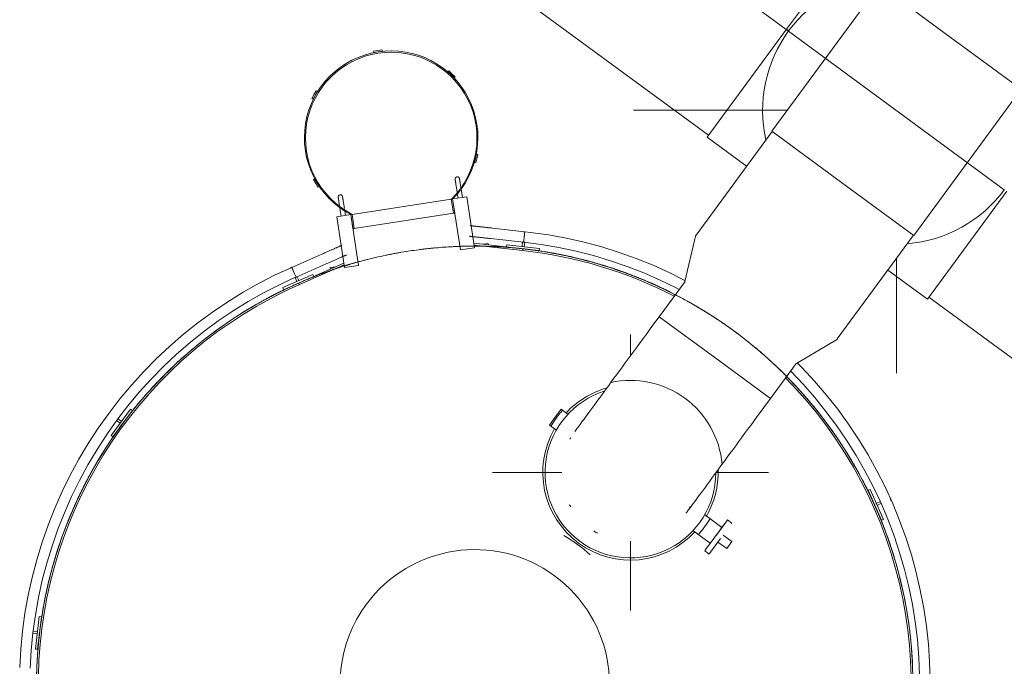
# Model space of a CAD drawing. Header units: metres. Extents: x 135583 to 135939, y 457896 to 458258.
# Tile 434 of 599: x 135774.38 to 135778.87, y 458013.61 to 458016.56. Entities that reach past the tile are written whole.
import ezdxf

# ---------------------------------------------------------------- set-up
doc = ezdxf.new("R2010")
doc.units = ezdxf.units.M
doc.linetypes.add('Hidden', pattern=[4, 2, -2])
doc.layers.add('NIEUWE INSTALLATIE', color=250, linetype='Continuous', lineweight=0)

msp = doc.modelspace()

# ---------------------------------------------------------------- linework, layer by layer
at = {"layer": 'NIEUWE INSTALLATIE', "linetype": 'Hidden'}
for p, q in [((135777.877, 458016.5192), (135776.0428, 458017.8668)), ((135777.877, 458016.5192), (135776.0428, 458017.8668)), ((135778.8723, 458015.788), (135777.8874, 458016.5116)), ((135778.8723, 458015.788), (135777.8874, 458016.5116)), ((135776.9535, 458015.4677), (135776.9523, 458015.468)), ((135776.9535, 458015.4677), (135776.9523, 458015.468)), ((135778.2434, 458014.4274), (135778.2424, 458014.4292)), ((135778.2434, 458014.4274), (135778.2424, 458014.4292)), ((135778.361, 458014.1386), (135778.3609, 458014.1388)), ((135778.361, 458014.1386), (135778.3609, 458014.1388)), ((135778.4028, 458013.9873), (135778.4024, 458013.9892)), ((135778.4028, 458013.9873), (135778.4024, 458013.9892))]:
    msp.add_line(p, q, dxfattribs=at)
at = {"layer": 'NIEUWE INSTALLATIE'}
for p, q in [((135777.8778, 458016.5201), (135778.2396, 458017.0127)), ((135776.4134, 458016.8508), (135777.5227, 458016.0365)), ((135778.3022, 458016.7224), (135777.8116, 458016.0546)), ((135778.3022, 458016.7224), (135778.6258, 458016.4846)), ((135777.5159, 458016.0276), (135777.8778, 458016.5201)), ((135777.8874, 458016.5116), (135777.8771, 458016.5192)), ((135777.8778, 458016.5201), (135777.888, 458016.5126)), ((135778.6258, 458016.4846), (135778.9495, 458016.2468)), ((135776.0133, 458016.4231), (135775.9935, 458016.42)), ((135775.9935, 458016.42), (135775.9945, 458016.4136)), ((135776.033, 458016.4261), (135776.0133, 458016.4231)), ((135776.034, 458016.4196), (135776.033, 458016.4261)), ((135776.3371, 458016.3313), (135776.3326, 458016.3266)), ((135776.3517, 458016.3176), (135776.3371, 458016.3313)), ((135776.3662, 458016.3039), (135776.3517, 458016.3176)), ((135776.3618, 458016.2992), (135776.3662, 458016.3039)), ((135775.7316, 458016.2387), (135775.7218, 458016.2213)), ((135775.7373, 458016.2356), (135775.7316, 458016.2387)), ((135778.4589, 458015.5791), (135778.9495, 458016.2468)), ((135775.7218, 458016.2213), (135775.712, 458016.2039)), ((135775.712, 458016.2039), (135775.7177, 458016.2007)), ((135777.1805, 458016.1507), (135777.5805, 458016.1507)), ((135777.5805, 458016.1507), (135777.8822, 458016.1507)), ((135777.8129, 458016.0537), (135777.4654, 458015.5808)), ((135778.1353, 458015.8169), (135777.8116, 458016.0546)), ((135777.5159, 458016.0276), (135777.6963, 458015.895)), ((135776.4539, 458015.9118), (135776.4603, 458015.9102)), ((135776.4603, 458015.9102), (135776.4651, 458015.9296)), ((135776.4699, 458015.949), (135776.4636, 458015.9506)), ((135776.4651, 458015.9296), (135776.4699, 458015.949)), ((135775.7247, 458015.8376), (135775.7191, 458015.8342)), ((135775.7191, 458015.8342), (135775.7296, 458015.8171)), ((135776.3924, 458015.7962), (135776.389, 458015.8184)), ((135775.7296, 458015.8171), (135775.74, 458015.8001)), ((135775.74, 458015.8001), (135775.7455, 458015.8034)), ((135776.3692, 458015.8153), (135776.3752, 458015.7762)), ((135776.399, 458015.7527), (135776.393, 458015.7921)), ((135778.4589, 458015.5791), (135778.1353, 458015.8169)), ((135778.8833, 458015.7814), (135778.5215, 458015.2888)), ((135775.8354, 458015.7337), (135775.8388, 458015.7115)), ((135775.8604, 458015.7025), (135775.8552, 458015.7367)), ((135775.8959, 458015.6757), (135776.3486, 458015.745)), ((135776.3486, 458015.745), (135776.3585, 458015.6807)), ((135776.4188, 458015.7557), (135776.3546, 458015.7459)), ((135776.3546, 458015.7459), (135776.3901, 458015.5136)), ((135776.3644, 458015.6816), (135776.3546, 458015.7459)), ((135776.3759, 458015.7715), (135776.3793, 458015.7497)), ((135776.4543, 458015.5234), (135776.4188, 458015.7557)), ((135775.8402, 458015.7025), (135775.8455, 458015.668)), ((135775.8653, 458015.671), (135775.8619, 458015.6929)), ((135775.89, 458015.6748), (135775.8257, 458015.665)), ((135775.8612, 458015.4327), (135775.8257, 458015.665)), ((135775.89, 458015.6748), (135775.9255, 458015.4425)), ((135775.89, 458015.6748), (135775.8998, 458015.6106)), ((135775.9057, 458015.6115), (135775.8959, 458015.6757)), ((135776.3585, 458015.6807), (135775.9057, 458015.6115)), ((135776.3585, 458015.6807), (135776.3644, 458015.6816)), ((135775.8998, 458015.6106), (135775.9057, 458015.6115)), ((135776.4341, 458015.624), (135776.4351, 458015.6239)), ((135776.4392, 458015.6235), (135776.4395, 458015.6234)), ((135776.6838, 458015.5964), (135776.5348, 458015.6129)), ((135776.6838, 458015.5964), (135776.6838, 458015.5956)), ((135776.5295, 458015.5649), (135776.6785, 458015.5484)), ((135776.6736, 458015.5495), (135776.6714, 458015.5291)), ((135776.6813, 458015.528), (135776.6836, 458015.5484)), ((135777.4642, 458015.5817), (135777.4138, 458015.3696)), ((135778.1102, 458015.1071), (135778.4576, 458015.58)), ((135775.8447, 458015.5322), (135775.8455, 458015.5326)), ((135776.3901, 458015.5136), (135776.4543, 458015.5234)), ((135776.6752, 458015.5186), (135776.4513, 458015.5434)), ((135776.4525, 458015.5352), (135776.6744, 458015.5107)), ((135776.4528, 458015.5333), (135776.4599, 458015.5344)), ((135776.4904, 458015.539), (135776.5171, 458015.5431)), ((135776.5171, 458015.5431), (135776.5182, 458015.536)), ((135776.6018, 458015.5368), (135776.6007, 458015.5269)), ((135776.7509, 458015.5203), (135776.6018, 458015.5368)), ((135776.6714, 458015.5291), (135776.6813, 458015.528)), ((135776.6752, 458015.5186), (135776.6744, 458015.5106)), ((135776.6744, 458015.5107), (135776.6752, 458015.5186)), ((135776.6752, 458015.5186), (135776.7498, 458015.5104)), ((135776.7498, 458015.5104), (135776.7509, 458015.5203)), ((135775.7578, 458015.4941), (135775.6204, 458015.4338)), ((135775.7578, 458015.4941), (135775.7587, 458015.4945)), ((135775.8698, 458015.4906), (135775.869, 458015.4901)), ((135778.3805, 458015.3507), (135778.3805, 458015.4751)), ((135775.6301, 458015.4117), (135775.6232, 458015.4273)), ((135775.6398, 458015.3896), (135775.7772, 458015.4498)), ((135775.8582, 458015.4526), (135775.6519, 458015.3621)), ((135775.6551, 458015.3548), (135775.8594, 458015.4445)), ((135775.7955, 458015.4327), (135775.8221, 458015.4368)), ((135775.7955, 458015.4327), (135775.7966, 458015.4256)), ((135775.8527, 458015.4415), (135775.8597, 458015.4426)), ((135775.8612, 458015.4327), (135775.9255, 458015.4425)), ((135778.341, 458015.4214), (135778.5215, 458015.2888)), ((135775.7165, 458015.4014), (135775.5792, 458015.3411)), ((135775.6353, 458015.3875), (135775.6433, 458015.3692)), ((135775.6398, 458015.3896), (135775.6396, 458015.39)), ((135775.6433, 458015.3692), (135775.6524, 458015.3733)), ((135775.6524, 458015.3733), (135775.6442, 458015.392)), ((135775.7205, 458015.3922), (135775.7165, 458015.4014)), ((135777.4151, 458015.3686), (135777.2971, 458015.2081)), ((135775.5792, 458015.3411), (135775.5832, 458015.3319)), ((135775.5832, 458015.3319), (135775.6519, 458015.3621)), ((135775.6551, 458015.3547), (135775.6519, 458015.3621)), ((135775.6519, 458015.3621), (135775.6551, 458015.3548)), ((135778.3805, 458014.9507), (135778.3805, 458015.3507)), ((135778.5281, 458015.2978), (135779.2341, 458014.7791)), ((135777.2971, 458015.2081), (135777.2675, 458015.1678)), ((135777.551, 458015.0216), (135777.2971, 458015.2081)), ((135777.2971, 458015.2081), (135777.551, 458015.0216)), ((135777.1661, 458015.0289), (135777.1661, 458015.1278)), ((135777.924, 458014.9947), (135778.1114, 458015.1062)), ((135777.8048, 458014.8351), (135777.551, 458015.0216)), ((135777.551, 458015.0216), (135777.8048, 458014.8351)), ((135777.8048, 458014.8351), (135777.9228, 458014.9956)), ((135777.7752, 458014.7948), (135777.8048, 458014.8351)), ((135774.8849, 458014.7871), (135774.7956, 458014.6665)), ((135774.8929, 458014.7811), (135774.8849, 458014.7871)), ((135776.8228, 458014.75), (135776.8495, 458014.7862)), ((135776.8816, 458014.7626), (135776.8495, 458014.7862)), ((135774.8036, 458014.6606), (135774.8929, 458014.7811)), ((135774.8432, 458014.7308), (135774.8282, 458014.7419)), ((135776.7962, 458014.7137), (135776.8228, 458014.75)), ((135774.8208, 458014.735), (135774.8373, 458014.7228)), ((135774.8373, 458014.7228), (135774.8432, 458014.7308)), ((135776.7962, 458014.7137), (135776.8284, 458014.6901)), ((135774.7956, 458014.6665), (135774.8036, 458014.6606)), ((135776.5361, 458014.4978), (135776.8523, 458014.4978)), ((135777.5565, 458014.4978), (135777.7961, 458014.4978)), ((135778.2595, 458014.4206), (135778.2503, 458014.4165)), ((135778.2503, 458014.4165), (135778.3116, 458014.2796)), ((135778.3208, 458014.2837), (135778.2595, 458014.4206)), ((135778.3068, 458014.3651), (135778.2881, 458014.3568)), ((135778.2881, 458014.3568), (135778.2922, 458014.3476)), ((135778.2922, 458014.3476), (135778.3092, 458014.3553)), ((135777.5836, 458014.2469), (135777.5039, 458014.3054)), ((135777.557, 458014.2106), (135777.607, 458014.2787)), ((135777.6289, 458014.2663), (135777.6088, 458014.2811)), ((135778.3116, 458014.2796), (135778.3208, 458014.2837)), ((135777.4506, 458014.2329), (135777.5303, 458014.1743)), ((135777.589, 458014.2119), (135777.6293, 458014.1823)), ((135777.1661, 458013.8678), (135777.1661, 458014.1838)), ((135777.5771, 458014.1958), (135777.5271, 458014.1277)), ((135777.5653, 458014.1797), (135777.6056, 458014.1501)), ((135777.6293, 458014.1823), (135777.6056, 458014.1501)), ((135777.5052, 458014.1401), (135777.5253, 458014.1253)), ((135774.4683, 458013.8408), (135774.4507, 458013.6918)), ((135774.4782, 458013.8396), (135774.4683, 458013.8408)), ((135774.4606, 458013.6906), (135774.4782, 458013.8396)), ((135774.4601, 458013.7713), (135774.4399, 458013.7736)), ((135774.4399, 458013.7636), (135774.4589, 458013.7613)), ((135774.4589, 458013.7613), (135774.4601, 458013.7713)), ((135774.4507, 458013.6918), (135774.4606, 458013.6906))]:
    msp.add_line(p, q, dxfattribs=at)
at = {"layer": 'NIEUWE INSTALLATIE', "flags": 128}
for points in [[(135776.3662, 458015.8351), (135776.3662, 458015.8355), (135776.3661, 458015.8359), (135776.3661, 458015.8363), (135776.3661, 458015.8367), (135776.3661, 458015.8371), (135776.3661, 458015.8375), (135776.3662, 458015.8379), (135776.3662, 458015.8383), (135776.3663, 458015.8387), (135776.3664, 458015.8391), (135776.3665, 458015.8395), (135776.3666, 458015.8398), (135776.3668, 458015.8402), (135776.3669, 458015.8406), (135776.3671, 458015.8409), (135776.3673, 458015.8413), (135776.3675, 458015.8416), (135776.3677, 458015.842), (135776.3679, 458015.8423), (135776.3681, 458015.8426), (135776.3684, 458015.843), (135776.3686, 458015.8433), (135776.3689, 458015.8436), (135776.3692, 458015.8438), (135776.3695, 458015.8441), (135776.3698, 458015.8444), (135776.3701, 458015.8446), (135776.3704, 458015.8448), (135776.3708, 458015.8451), (135776.3711, 458015.8453), (135776.3714, 458015.8455), (135776.3718, 458015.8456), (135776.3722, 458015.8458), (135776.3725, 458015.846), (135776.3729, 458015.8461), (135776.3733, 458015.8462), (135776.3737, 458015.8463), (135776.3741, 458015.8464), (135776.3745, 458015.8465), (135776.3746, 458015.8465)], [(135776.3662, 458015.8351), (135776.3662, 458015.8351), (135776.3662, 458015.835), (135776.3662, 458015.835), (135776.3662, 458015.8348), (135776.3663, 458015.8347), (135776.3663, 458015.8345), (135776.3663, 458015.8343), (135776.3664, 458015.8341), (135776.3664, 458015.8338), (135776.3664, 458015.8335), (135776.3665, 458015.8332), (135776.3665, 458015.8329), (135776.3666, 458015.8325), (135776.3667, 458015.8321), (135776.3667, 458015.8316), (135776.3668, 458015.8312), (135776.3669, 458015.8307), (135776.367, 458015.8302), (135776.367, 458015.8297), (135776.3671, 458015.8291), (135776.3672, 458015.8285), (135776.3673, 458015.8279), (135776.3674, 458015.8273), (135776.3675, 458015.8267), (135776.3676, 458015.826), (135776.3677, 458015.8253), (135776.3678, 458015.8246), (135776.3679, 458015.8239), (135776.368, 458015.8232), (135776.3681, 458015.8225), (135776.3682, 458015.8217), (135776.3684, 458015.821), (135776.3685, 458015.8202), (135776.3686, 458015.8195), (135776.3687, 458015.8187), (135776.3688, 458015.8179), (135776.369, 458015.8171), (135776.3691, 458015.8163), (135776.3692, 458015.8155), (135776.3692, 458015.8153)], [(135776.3692, 458015.8153), (135776.3691, 458015.8161), (135776.369, 458015.8169), (135776.3689, 458015.8177), (135776.3687, 458015.8185), (135776.3686, 458015.8193), (135776.3685, 458015.82), (135776.3684, 458015.8208), (135776.3683, 458015.8215), (135776.3682, 458015.8223), (135776.3681, 458015.823), (135776.3679, 458015.8237), (135776.3678, 458015.8245), (135776.3677, 458015.8251), (135776.3676, 458015.8258), (135776.3675, 458015.8265), (135776.3674, 458015.8271), (135776.3673, 458015.8278), (135776.3672, 458015.8284), (135776.3671, 458015.8289), (135776.3671, 458015.8295), (135776.367, 458015.83), (135776.3669, 458015.8306), (135776.3668, 458015.8311), (135776.3668, 458015.8315), (135776.3667, 458015.832), (135776.3666, 458015.8324), (135776.3666, 458015.8328), (135776.3665, 458015.8331), (135776.3665, 458015.8335), (135776.3664, 458015.8338), (135776.3664, 458015.834), (135776.3663, 458015.8343), (135776.3663, 458015.8345), (135776.3663, 458015.8347), (135776.3662, 458015.8348), (135776.3662, 458015.8349), (135776.3662, 458015.835), (135776.3662, 458015.8351), (135776.3662, 458015.8351)], [(135776.3746, 458015.8465), (135776.375, 458015.8465), (135776.3754, 458015.8466), (135776.3758, 458015.8466), (135776.3762, 458015.8466), (135776.3766, 458015.8466), (135776.377, 458015.8466), (135776.3774, 458015.8465), (135776.3778, 458015.8465), (135776.3782, 458015.8464), (135776.3785, 458015.8463), (135776.3789, 458015.8462), (135776.3793, 458015.8461), (135776.3797, 458015.8459), (135776.3801, 458015.8458), (135776.3804, 458015.8456), (135776.3808, 458015.8454), (135776.3811, 458015.8452), (135776.3815, 458015.845), (135776.3818, 458015.8448), (135776.3821, 458015.8446), (135776.3824, 458015.8443), (135776.3827, 458015.8441), (135776.383, 458015.8438), (135776.3833, 458015.8435), (135776.3836, 458015.8432), (135776.3838, 458015.8429), (135776.3841, 458015.8426), (135776.3843, 458015.8423), (135776.3845, 458015.8419), (135776.3848, 458015.8416), (135776.3849, 458015.8412), (135776.3851, 458015.8409), (135776.3853, 458015.8405), (135776.3854, 458015.8402), (135776.3856, 458015.8398), (135776.3857, 458015.8394), (135776.3858, 458015.839), (135776.3859, 458015.8386), (135776.386, 458015.8382), (135776.386, 458015.8381)], [(135776.389, 458015.8184), (135776.3889, 458015.8191), (135776.3888, 458015.8199), (135776.3886, 458015.8207), (135776.3885, 458015.8215), (135776.3884, 458015.8223), (135776.3883, 458015.823), (135776.3882, 458015.8238), (135776.388, 458015.8246), (135776.3879, 458015.8253), (135776.3878, 458015.826), (135776.3877, 458015.8268), (135776.3876, 458015.8275), (135776.3875, 458015.8282), (135776.3874, 458015.8289), (135776.3873, 458015.8295), (135776.3872, 458015.8302), (135776.3871, 458015.8308), (135776.387, 458015.8314), (135776.3869, 458015.832), (135776.3868, 458015.8325), (135776.3867, 458015.8331), (135776.3867, 458015.8336), (135776.3866, 458015.8341), (135776.3865, 458015.8345), (135776.3865, 458015.835), (135776.3864, 458015.8354), (135776.3863, 458015.8358), (135776.3863, 458015.8361), (135776.3862, 458015.8365), (135776.3862, 458015.8368), (135776.3861, 458015.837), (135776.3861, 458015.8373), (135776.3861, 458015.8375), (135776.386, 458015.8377), (135776.386, 458015.8378), (135776.386, 458015.838), (135776.386, 458015.838), (135776.386, 458015.8381), (135776.386, 458015.8381)], [(135776.386, 458015.8381), (135776.386, 458015.8381), (135776.386, 458015.8381), (135776.386, 458015.838), (135776.386, 458015.8379), (135776.386, 458015.8377), (135776.3861, 458015.8376), (135776.3861, 458015.8374), (135776.3861, 458015.8371), (135776.3862, 458015.8369), (135776.3862, 458015.8366), (135776.3863, 458015.8362), (135776.3863, 458015.8359), (135776.3864, 458015.8355), (135776.3864, 458015.8351), (135776.3865, 458015.8347), (135776.3866, 458015.8342), (135776.3866, 458015.8337), (135776.3867, 458015.8332), (135776.3868, 458015.8327), (135776.3869, 458015.8321), (135776.387, 458015.8315), (135776.3871, 458015.8309), (135776.3872, 458015.8303), (135776.3873, 458015.8297), (135776.3874, 458015.829), (135776.3875, 458015.8284), (135776.3876, 458015.8277), (135776.3877, 458015.827), (135776.3878, 458015.8262), (135776.3879, 458015.8255), (135776.388, 458015.8248), (135776.3881, 458015.824), (135776.3882, 458015.8233), (135776.3884, 458015.8225), (135776.3885, 458015.8217), (135776.3886, 458015.8209), (135776.3887, 458015.8201), (135776.3888, 458015.8194), (135776.389, 458015.8186), (135776.389, 458015.8184)], [(135775.8324, 458015.7535), (135775.8324, 458015.7538), (135775.8323, 458015.7542), (135775.8323, 458015.7546), (135775.8323, 458015.755), (135775.8323, 458015.7554), (135775.8323, 458015.7558), (135775.8324, 458015.7562), (135775.8324, 458015.7566), (135775.8325, 458015.757), (135775.8326, 458015.7574), (135775.8327, 458015.7578), (135775.8328, 458015.7582), (135775.833, 458015.7586), (135775.8331, 458015.7589), (135775.8333, 458015.7593), (135775.8335, 458015.7597), (135775.8337, 458015.76), (135775.8339, 458015.7603), (135775.8341, 458015.7607), (135775.8343, 458015.761), (135775.8346, 458015.7613), (135775.8348, 458015.7616), (135775.8351, 458015.7619), (135775.8354, 458015.7622), (135775.8357, 458015.7625), (135775.836, 458015.7627), (135775.8363, 458015.763), (135775.8366, 458015.7632), (135775.837, 458015.7634), (135775.8373, 458015.7636), (135775.8377, 458015.7638), (135775.838, 458015.764), (135775.8384, 458015.7642), (135775.8388, 458015.7643), (135775.8391, 458015.7644), (135775.8395, 458015.7646), (135775.8399, 458015.7647), (135775.8403, 458015.7648), (135775.8407, 458015.7648), (135775.8408, 458015.7648)], [(135775.8324, 458015.7535), (135775.8324, 458015.7534), (135775.8324, 458015.7534), (135775.8324, 458015.7533), (135775.8325, 458015.7532), (135775.8325, 458015.7531), (135775.8325, 458015.7529), (135775.8325, 458015.7527), (135775.8326, 458015.7524), (135775.8326, 458015.7522), (135775.8327, 458015.7519), (135775.8327, 458015.7516), (135775.8328, 458015.7512), (135775.8328, 458015.7508), (135775.8329, 458015.7504), (135775.8329, 458015.75), (135775.833, 458015.7495), (135775.8331, 458015.7491), (135775.8332, 458015.7485), (135775.8332, 458015.748), (135775.8333, 458015.7475), (135775.8334, 458015.7469), (135775.8335, 458015.7463), (135775.8336, 458015.7457), (135775.8337, 458015.745), (135775.8338, 458015.7444), (135775.8339, 458015.7437), (135775.834, 458015.743), (135775.8341, 458015.7423), (135775.8342, 458015.7416), (135775.8343, 458015.7408), (135775.8345, 458015.7401), (135775.8346, 458015.7394), (135775.8347, 458015.7386), (135775.8348, 458015.7378), (135775.8349, 458015.737), (135775.835, 458015.7363), (135775.8352, 458015.7355), (135775.8353, 458015.7347), (135775.8354, 458015.7339), (135775.8354, 458015.7337)], [(135775.8354, 458015.7337), (135775.8353, 458015.7345), (135775.8352, 458015.7353), (135775.8351, 458015.736), (135775.835, 458015.7368), (135775.8348, 458015.7376), (135775.8347, 458015.7384), (135775.8346, 458015.7391), (135775.8345, 458015.7399), (135775.8344, 458015.7406), (135775.8343, 458015.7414), (135775.8341, 458015.7421), (135775.834, 458015.7428), (135775.8339, 458015.7435), (135775.8338, 458015.7442), (135775.8337, 458015.7448), (135775.8336, 458015.7455), (135775.8335, 458015.7461), (135775.8334, 458015.7467), (135775.8334, 458015.7473), (135775.8333, 458015.7479), (135775.8332, 458015.7484), (135775.8331, 458015.7489), (135775.833, 458015.7494), (135775.833, 458015.7499), (135775.8329, 458015.7503), (135775.8328, 458015.7507), (135775.8328, 458015.7511), (135775.8327, 458015.7515), (135775.8327, 458015.7518), (135775.8326, 458015.7521), (135775.8326, 458015.7524), (135775.8325, 458015.7526), (135775.8325, 458015.7528), (135775.8325, 458015.753), (135775.8325, 458015.7532), (135775.8324, 458015.7533), (135775.8324, 458015.7534), (135775.8324, 458015.7534), (135775.8324, 458015.7535)], [(135775.8408, 458015.7648), (135775.8412, 458015.7649), (135775.8416, 458015.7649), (135775.842, 458015.765), (135775.8424, 458015.765), (135775.8428, 458015.765), (135775.8432, 458015.7649), (135775.8436, 458015.7649), (135775.844, 458015.7648), (135775.8444, 458015.7647), (135775.8448, 458015.7647), (135775.8451, 458015.7646), (135775.8455, 458015.7644), (135775.8459, 458015.7643), (135775.8463, 458015.7641), (135775.8466, 458015.764), (135775.847, 458015.7638), (135775.8473, 458015.7636), (135775.8477, 458015.7634), (135775.848, 458015.7632), (135775.8483, 458015.7629), (135775.8486, 458015.7627), (135775.849, 458015.7624), (135775.8492, 458015.7622), (135775.8495, 458015.7619), (135775.8498, 458015.7616), (135775.8501, 458015.7613), (135775.8503, 458015.761), (135775.8505, 458015.7606), (135775.8508, 458015.7603), (135775.851, 458015.76), (135775.8512, 458015.7596), (135775.8513, 458015.7592), (135775.8515, 458015.7589), (135775.8516, 458015.7585), (135775.8518, 458015.7581), (135775.8519, 458015.7578), (135775.852, 458015.7574), (135775.8521, 458015.757), (135775.8522, 458015.7566), (135775.8522, 458015.7565)], [(135775.8552, 458015.7367), (135775.8551, 458015.7375), (135775.855, 458015.7383), (135775.8548, 458015.7391), (135775.8547, 458015.7399), (135775.8546, 458015.7406), (135775.8545, 458015.7414), (135775.8544, 458015.7422), (135775.8543, 458015.7429), (135775.8541, 458015.7437), (135775.854, 458015.7444), (135775.8539, 458015.7451), (135775.8538, 458015.7458), (135775.8537, 458015.7465), (135775.8536, 458015.7472), (135775.8535, 458015.7479), (135775.8534, 458015.7485), (135775.8533, 458015.7491), (135775.8532, 458015.7497), (135775.8531, 458015.7503), (135775.853, 458015.7509), (135775.853, 458015.7514), (135775.8529, 458015.7519), (135775.8528, 458015.7524), (135775.8527, 458015.7529), (135775.8527, 458015.7533), (135775.8526, 458015.7538), (135775.8525, 458015.7541), (135775.8525, 458015.7545), (135775.8524, 458015.7548), (135775.8524, 458015.7551), (135775.8523, 458015.7554), (135775.8523, 458015.7556), (135775.8523, 458015.7559), (135775.8522, 458015.756), (135775.8522, 458015.7562), (135775.8522, 458015.7563), (135775.8522, 458015.7564), (135775.8522, 458015.7565), (135775.8522, 458015.7565)], [(135775.8522, 458015.7565), (135775.8522, 458015.7565), (135775.8522, 458015.7564), (135775.8522, 458015.7563), (135775.8522, 458015.7562), (135775.8522, 458015.7561), (135775.8523, 458015.7559), (135775.8523, 458015.7557), (135775.8523, 458015.7555), (135775.8524, 458015.7552), (135775.8524, 458015.7549), (135775.8525, 458015.7546), (135775.8525, 458015.7542), (135775.8526, 458015.7539), (135775.8526, 458015.7535), (135775.8527, 458015.753), (135775.8528, 458015.7526), (135775.8529, 458015.7521), (135775.8529, 458015.7516), (135775.853, 458015.751), (135775.8531, 458015.7505), (135775.8532, 458015.7499), (135775.8533, 458015.7493), (135775.8534, 458015.7487), (135775.8535, 458015.748), (135775.8536, 458015.7474), (135775.8537, 458015.7467), (135775.8538, 458015.746), (135775.8539, 458015.7453), (135775.854, 458015.7446), (135775.8541, 458015.7439), (135775.8542, 458015.7431), (135775.8543, 458015.7424), (135775.8545, 458015.7416), (135775.8546, 458015.7408), (135775.8547, 458015.7401), (135775.8548, 458015.7393), (135775.8549, 458015.7385), (135775.8551, 458015.7377), (135775.8552, 458015.7369), (135775.8552, 458015.7367)], [(135776.4354, 458015.6239), (135776.4354, 458015.6239), (135776.4357, 458015.6239)], [(135776.5348, 458015.6129), (135776.5308, 458015.6134), (135776.5268, 458015.6138), (135776.5229, 458015.6142), (135776.5189, 458015.6147), (135776.515, 458015.6151), (135776.5111, 458015.6155), (135776.5073, 458015.6159), (135776.5035, 458015.6164), (135776.4997, 458015.6168), (135776.496, 458015.6172), (135776.4924, 458015.6176), (135776.4889, 458015.618), (135776.4854, 458015.6184), (135776.482, 458015.6187), (135776.4786, 458015.6191), (135776.4754, 458015.6195), (135776.4723, 458015.6198), (135776.4692, 458015.6202), (135776.4663, 458015.6205), (135776.4635, 458015.6208), (135776.4607, 458015.6211), (135776.4581, 458015.6214), (135776.4557, 458015.6216), (135776.4533, 458015.6219), (135776.4511, 458015.6222), (135776.449, 458015.6224), (135776.4471, 458015.6226), (135776.4453, 458015.6228), (135776.4436, 458015.623), (135776.4421, 458015.6231), (135776.4407, 458015.6233), (135776.4395, 458015.6234), (135776.4385, 458015.6235), (135776.4376, 458015.6237), (135776.4368, 458015.6237), (135776.4362, 458015.6238), (135776.4358, 458015.6238), (135776.4355, 458015.6239), (135776.4354, 458015.6239)], [(135777.415, 458015.3742), (135777.3454, 458015.4089), (135777.2696, 458015.443), (135777.1925, 458015.474), (135777.1142, 458015.5019), (135777.0348, 458015.5267), (135776.9546, 458015.5483), (135776.8735, 458015.5666), (135776.7917, 458015.5817), (135776.7094, 458015.5935), (135776.6839, 458015.5965)], [(135776.4305, 458015.5758), (135776.4302, 458015.5759), (135776.4301, 458015.5759)], [(135776.4301, 458015.5759), (135776.4301, 458015.5759), (135776.4304, 458015.5759), (135776.4308, 458015.5758), (135776.4313, 458015.5757), (135776.432, 458015.5757), (135776.4329, 458015.5756), (135776.4339, 458015.5755), (135776.4351, 458015.5753), (135776.4364, 458015.5752), (135776.4379, 458015.575), (135776.4395, 458015.5748), (135776.4413, 458015.5746), (135776.4432, 458015.5744), (135776.4452, 458015.5742), (135776.4474, 458015.574), (135776.4497, 458015.5737), (135776.4522, 458015.5734), (135776.4547, 458015.5732), (135776.4574, 458015.5729), (135776.4602, 458015.5726), (135776.4631, 458015.5722), (135776.4661, 458015.5719), (135776.4692, 458015.5716), (135776.4724, 458015.5712), (135776.4757, 458015.5708), (135776.4791, 458015.5705), (135776.4826, 458015.5701), (135776.4861, 458015.5697), (135776.4898, 458015.5693), (135776.4934, 458015.5689), (135776.4972, 458015.5685), (135776.501, 458015.5681), (135776.5048, 458015.5676), (135776.5087, 458015.5672), (135776.5126, 458015.5668), (135776.5165, 458015.5663), (135776.5204, 458015.5659), (135776.5244, 458015.5655), (135776.5284, 458015.565), (135776.5295, 458015.5649)], [(135776.6785, 458015.5485), (135776.7591, 458015.5379), (135776.8391, 458015.5242), (135776.9185, 458015.5073), (135776.9972, 458015.4872), (135777.075, 458015.464), (135777.1518, 458015.4376), (135777.2275, 458015.4083), (135777.302, 458015.3759), (135777.3751, 458015.3406), (135777.389, 458015.3332)], [(135775.8493, 458015.5343), (135775.8492, 458015.5342), (135775.849, 458015.5341), (135775.8487, 458015.534), (135775.8482, 458015.5337), (135775.8475, 458015.5335), (135775.8467, 458015.5331), (135775.8458, 458015.5327), (135775.8447, 458015.5322), (135775.8434, 458015.5317), (135775.8421, 458015.5311), (135775.8406, 458015.5304), (135775.839, 458015.5297), (135775.8372, 458015.5289), (135775.8353, 458015.5281), (135775.8333, 458015.5272), (135775.8312, 458015.5263), (135775.829, 458015.5253), (135775.8266, 458015.5243), (135775.8241, 458015.5232), (135775.8215, 458015.5221), (135775.8189, 458015.5209), (135775.8161, 458015.5197), (135775.8132, 458015.5184), (135775.8103, 458015.5171), (135775.8072, 458015.5158), (135775.8041, 458015.5144), (135775.8009, 458015.513), (135775.7976, 458015.5116), (135775.7943, 458015.5101), (135775.7909, 458015.5086), (135775.7875, 458015.5071), (135775.784, 458015.5056), (135775.7805, 458015.504), (135775.7769, 458015.5025), (135775.7733, 458015.5009), (135775.7697, 458015.4993), (135775.7661, 458015.4977), (135775.7624, 458015.4961), (135775.7587, 458015.4945), (135775.7578, 458015.4941)], [(135775.8489, 458015.5341), (135775.8492, 458015.5342), (135775.8493, 458015.5343)], [(135775.7772, 458015.4498), (135775.7808, 458015.4514), (135775.7845, 458015.4531), (135775.7881, 458015.4547), (135775.7918, 458015.4562), (135775.7954, 458015.4578), (135775.7989, 458015.4594), (135775.8025, 458015.4609), (135775.806, 458015.4625), (135775.8094, 458015.464), (135775.8128, 458015.4655), (135775.8162, 458015.467), (135775.8194, 458015.4684), (135775.8227, 458015.4698), (135775.8258, 458015.4712), (135775.8289, 458015.4725), (135775.8318, 458015.4738), (135775.8347, 458015.4751), (135775.8375, 458015.4763), (135775.8402, 458015.4775), (135775.8428, 458015.4787), (135775.8453, 458015.4798), (135775.8477, 458015.4808), (135775.85, 458015.4818), (135775.8522, 458015.4828), (135775.8542, 458015.4837), (135775.8561, 458015.4845), (135775.8579, 458015.4853), (135775.8596, 458015.486), (135775.8611, 458015.4867), (135775.8625, 458015.4873), (135775.8638, 458015.4879), (135775.8649, 458015.4883), (135775.8659, 458015.4888), (135775.8667, 458015.4891), (135775.8674, 458015.4894), (135775.8679, 458015.4897), (135775.8684, 458015.4899), (135775.8686, 458015.49), (135775.8687, 458015.49)], [(135775.8687, 458015.49), (135775.8687, 458015.49), (135775.8684, 458015.4899)], [(135775.6204, 458015.4338), (135775.5449, 458015.3989), (135775.471, 458015.361), (135775.3986, 458015.3201), (135775.3279, 458015.2764), (135775.2589, 458015.2299), (135775.1919, 458015.1807), (135775.127, 458015.1289), (135775.0641, 458015.0745), (135775.0035, 458015.0176), (135774.9452, 458014.9583), (135774.8893, 458014.8968), (135774.8359, 458014.8331), (135774.7852, 458014.7672), (135774.7371, 458014.6994), (135774.6917, 458014.6298), (135774.6491, 458014.5584), (135774.6095, 458014.4853), (135774.5728, 458014.4107), (135774.5391, 458014.3347), (135774.5085, 458014.2574), (135774.481, 458014.179), (135774.4566, 458014.0995), (135774.4355, 458014.0191), (135774.4176, 458013.9379), (135774.4029, 458013.8561), (135774.3916, 458013.7738), (135774.3835, 458013.691), (135774.3787, 458013.608)], [(135774.4269, 458013.6042), (135774.4315, 458013.6852), (135774.4393, 458013.766), (135774.4503, 458013.8465), (135774.4645, 458013.9264), (135774.482, 458014.0057), (135774.5025, 458014.0843), (135774.5262, 458014.1619), (135774.553, 458014.2386), (135774.5828, 458014.3141), (135774.6157, 458014.3884), (135774.6514, 458014.4613), (135774.6901, 458014.5327), (135774.7316, 458014.6025), (135774.7758, 458014.6706), (135774.8227, 458014.7368), (135774.8723, 458014.8012), (135774.9244, 458014.8635), (135774.9789, 458014.9236), (135775.0358, 458014.9816), (135775.0949, 458015.0372), (135775.1562, 458015.0904), (135775.2197, 458015.1411), (135775.285, 458015.1892), (135775.3523, 458015.2347), (135775.4213, 458015.2775), (135775.492, 458015.3175), (135775.5642, 458015.3546), (135775.6379, 458015.3887), (135775.6398, 458015.3896)], [(135777.2675, 458015.1678), (135777.2533, 458015.1485), (135777.2391, 458015.1291), (135777.225, 458015.1099), (135777.2109, 458015.0908), (135777.1969, 458015.0717), (135777.1831, 458015.0529), (135777.1693, 458015.0342), (135777.1558, 458015.0157), (135777.1424, 458014.9975), (135777.1292, 458014.9795), (135777.1162, 458014.9618), (135777.1035, 458014.9445), (135777.091, 458014.9275), (135777.0788, 458014.9109), (135777.0669, 458014.8948), (135777.0554, 458014.879), (135777.0441, 458014.8637), (135777.0333, 458014.849), (135777.0228, 458014.8347), (135777.0127, 458014.8209), (135777.003, 458014.8077), (135776.9937, 458014.7951), (135776.9849, 458014.7831), (135776.9765, 458014.7717), (135776.9686, 458014.7609), (135776.9611, 458014.7508), (135776.9542, 458014.7413), (135776.9478, 458014.7326), (135776.9418, 458014.7245), (135776.9364, 458014.7171), (135776.9315, 458014.7105), (135776.9272, 458014.7046), (135776.9234, 458014.6994), (135776.9201, 458014.695), (135776.9174, 458014.6913), (135776.9153, 458014.6884), (135776.9137, 458014.6862), (135776.9127, 458014.6849), (135776.9123, 458014.6843)], [(135778.5339, 458013.5481), (135778.5316, 458013.6312), (135778.5259, 458013.7141), (135778.5169, 458013.7968), (135778.5046, 458013.879), (135778.489, 458013.9606), (135778.4702, 458014.0416), (135778.4482, 458014.1218), (135778.4229, 458014.201), (135778.3946, 458014.2791), (135778.3631, 458014.356), (135778.3286, 458014.4317), (135778.291, 458014.5058), (135778.2506, 458014.5784), (135778.2072, 458014.6494), (135778.1611, 458014.7185), (135778.1122, 458014.7858), (135778.0607, 458014.851), (135778.0066, 458014.9142), (135777.9501, 458014.9751), (135777.9279, 458014.9971)], [(135777.8977, 458014.9595), (135777.9537, 458014.9007), (135778.0073, 458014.8397), (135778.0584, 458014.7766), (135778.1069, 458014.7115), (135778.1528, 458014.6445), (135778.196, 458014.5758), (135778.2364, 458014.5053), (135778.274, 458014.4333), (135778.3086, 458014.3599), (135778.3403, 458014.2851), (135778.369, 458014.2092), (135778.3946, 458014.1321), (135778.4171, 458014.0541), (135778.4364, 458013.9752), (135778.4526, 458013.8957), (135778.4656, 458013.8155), (135778.4754, 458013.7349), (135778.4819, 458013.654), (135778.4853, 458013.5729)], [(135777.42, 458014.3113), (135777.4211, 458014.3128), (135777.4225, 458014.3147), (135777.4245, 458014.3174), (135777.4271, 458014.3209), (135777.4302, 458014.3251), (135777.4338, 458014.3301), (135777.438, 458014.3358), (135777.4427, 458014.3422), (135777.448, 458014.3494), (135777.4538, 458014.3573), (135777.4601, 458014.3659), (135777.4669, 458014.3752), (135777.4742, 458014.3851), (135777.482, 458014.3957), (135777.4903, 458014.4069), (135777.499, 458014.4188), (135777.5081, 458014.4313), (135777.5177, 458014.4443), (135777.5277, 458014.4579), (135777.5381, 458014.472), (135777.5489, 458014.4867), (135777.56, 458014.5019), (135777.5715, 458014.5175), (135777.5833, 458014.5335), (135777.5954, 458014.55), (135777.6078, 458014.5669), (135777.6204, 458014.5841), (135777.6334, 458014.6017), (135777.6465, 458014.6196), (135777.6598, 458014.6377), (135777.6734, 458014.6561), (135777.6871, 458014.6748), (135777.7009, 458014.6936), (135777.7148, 458014.7126), (135777.7289, 458014.7317), (135777.743, 458014.7509), (135777.7572, 458014.7702), (135777.7714, 458014.7896), (135777.7752, 458014.7948)]]:
    msp.add_lwpolyline(points, dxfattribs=at)
at = {"layer": 'NIEUWE INSTALLATIE'}
for centre, radius, start, end in [((135778.3805, 458016.1507), 0.6112, 94.6051, 143.696), ((135778.3805, 458016.1507), 0.6112, 143.696, 192.7869), ((135776.074, 458016.0256), 0.3961, 315.0844, 242.3076), ((135776.0743, 458016.0242), 0.3915, 314.4959, 242.8961), ((135776.074, 458016.0256), 0.3961, 95.8019, 101.5901), ((135776.0759, 458016.025), 0.3961, 43.8019, 49.5901), ((135776.0725, 458016.0245), 0.3961, 147.8019, 153.5901), ((135776.0749, 458016.0269), 0.3961, 343.1057, 348.8939), ((135776.0728, 458016.0266), 0.3961, 208.4981, 214.2863), ((135778.3805, 458016.1507), 0.6112, 274.6051, 323.696), ((135776.4556, 458013.5307), 2, 97.4184, 99.6309), ((135776.4556, 458013.5307), 2, 92.9014, 95.1137), ((135776.4556, 458013.5307), 2, 88.4143, 90.0673), ((135776.4556, 458013.5307), 1.992, 62.8001, 83.696), ((135776.4556, 458013.5307), 2, 62.7631, 83.696), ((135776.4556, 458013.5307), 2, 80.0357, 81.562), ((135776.4556, 458013.5307), 2, 101.9354, 104.1481), ((135776.4556, 458013.5307), 2, 75.622, 77.0448), ((135776.4556, 458013.5307), 2, 107.3247, 108.6654), ((135776.4556, 458013.5307), 2, 71.1349, 72.5275), ((135776.4556, 458013.5307), 2, 66.6847, 68.0103), ((135776.4556, 458013.5307), 2, 113.696, 309.2185), ((135776.4556, 458013.5307), 1.992, 113.696, 309.3967), ((135776.4556, 458013.5307), 2, 115.4866, 117.4487), ((135776.4556, 458013.5307), 2, 62.7583, 63.493), ((135776.4556, 458013.5307), 2, 120.0037, 121.9721), ((135776.4556, 458013.5307), 2, 124.5208, 126.4954), ((135776.4556, 458013.5307), 2, 129.0379, 131.0188), ((135776.4556, 458013.5307), 2, 133.555, 135.5421), ((135776.4556, 458013.5307), 1.992, 337.9953, 44.5949), ((135776.4556, 458013.5307), 2, 338.1735, 44.6318), ((135777.1661, 458014.4978), 0.4, 105.831, 137.2524), ((135776.4556, 458013.5307), 2, 138.0721, 140.0655), ((135777.1661, 458014.4978), 0.39, 107.8188, 233.696), ((135776.4556, 458013.5307), 2, 39.965, 40.9067), ((135776.4556, 458013.5307), 2, 142.5893, 143.6823), ((135776.4556, 458013.5307), 2, 143.7074, 144.5888), ((135777.1661, 458014.4978), 0.4, 149.8907, 233.696), ((135776.4556, 458013.5307), 2, 35.696, 36.3894), ((135777.1661, 458014.4978), 0.315, 150, 151.2208), ((135776.4556, 458013.5307), 2, 147.1064, 149.1121), ((135776.4556, 458013.5307), 2, 31.196, 31.8721), ((135776.4556, 458013.5307), 2, 151.6236, 153.6355), ((135777.1661, 458014.4978), 0.39, 233.696, 359.6364), ((135777.1661, 458014.4978), 0.4, 329.8262, 1.5983), ((135776.4556, 458013.5307), 2, 26.696, 27.3549), ((135776.4556, 458013.5307), 2, 156.1407, 158.1588), ((135777.1661, 458014.4978), 0.315, 208.1193, 210), ((135777.1661, 458014.4978), 0.315, 328.0332, 330), ((135776.4556, 458013.5307), 2, 22.3774, 22.5483), ((135776.4556, 458013.5307), 0.7919, 48.266, 59.126), ((135777.1661, 458014.4978), 0.4, 233.696, 317.5658), ((135777.1661, 458014.4978), 0.315, 237.87, 241.4879), ((135776.4556, 458013.5307), 2, 160.6579, 162.6821), ((135776.4556, 458013.5307), 0.615, 323.696, 143.696), ((135776.4556, 458013.5307), 2, 17.4573, 17.696), ((135776.4556, 458013.5307), 2, 165.1751, 167.2054), ((135776.4556, 458013.5307), 2, 12.013, 13.196), ((135776.4556, 458013.5307), 2, 169.6923, 171.6252), ((135776.4556, 458013.5307), 0.615, 143.696, 323.696), ((135776.4556, 458013.5307), 2, 7.2394, 8.696), ((135776.4556, 458013.5307), 2, 174.2095, 176.252), ((135776.4556, 458013.5307), 2, 2.6297, 4.353)]:
    msp.add_arc(centre, radius, start, end, dxfattribs=at)
at = {"layer": 'NIEUWE INSTALLATIE', "linetype": 'Hidden'}
for centre, radius, start, end in [((135776.4556, 458013.5307), 2, 95.1756, 97.3327), ((135776.4556, 458013.5307), 2, 95.1756, 97.3327), ((135776.4556, 458013.5307), 2, 90.6576, 92.8141), ((135776.4556, 458013.5307), 2, 90.6576, 92.8141), ((135776.4556, 458013.5307), 2, 90.0641, 91.9453), ((135776.4556, 458013.5307), 2, 90.0641, 91.9453), ((135776.4556, 458013.5307), 2, 90.0688, 90.5965), ((135776.4556, 458013.5307), 2, 90.0688, 90.5965), ((135776.4556, 458013.5307), 2, 83.0982, 88.3747), ((135776.4556, 458013.5307), 2, 83.0982, 88.3747), ((135776.4556, 458013.5307), 2, 86.1395, 88.2955), ((135776.4556, 458013.5307), 2, 86.1395, 88.2955), ((135776.4556, 458013.5307), 2, 83.8674, 86.0793), ((135776.4556, 458013.5307), 2, 83.8674, 86.0793), ((135776.4556, 458013.5307), 2, 82.1991, 83.7767), ((135776.4556, 458013.5307), 2, 82.1991, 83.7767), ((135776.4556, 458013.5307), 2, 81.6215, 82.0866), ((135776.4556, 458013.5307), 2, 81.6215, 82.0866), ((135776.4556, 458013.5307), 2, 78.6314, 80.9089), ((135776.4556, 458013.5307), 2, 78.6314, 80.9089), ((135776.4556, 458013.5307), 2, 105.4468, 107.3284), ((135776.4556, 458013.5307), 2, 105.4468, 107.3284), ((135776.4556, 458013.5307), 2, 104.2117, 106.3698), ((135776.4556, 458013.5307), 2, 104.2117, 106.3698), ((135776.4556, 458013.5307), 2, 99.6936, 101.8513), ((135776.4556, 458013.5307), 2, 99.6936, 101.8513), ((135776.4556, 458013.5307), 2, 79.3505, 79.9823), ((135776.4556, 458013.5307), 2, 79.3505, 79.9823), ((135776.4556, 458013.5307), 2, 77.7489, 79.258), ((135776.4556, 458013.5307), 2, 77.7489, 79.258), ((135776.4556, 458013.5307), 2, 77.1036, 77.6278), ((135776.4556, 458013.5307), 2, 77.1036, 77.6278), ((135776.4556, 458013.5307), 2, 74.1645, 76.4376), ((135776.4556, 458013.5307), 2, 74.1645, 76.4376), ((135776.4556, 458013.5307), 2, 74.8335, 75.5336), ((135776.4556, 458013.5307), 2, 74.8335, 75.5336), ((135776.4556, 458013.5307), 2, 73.2985, 74.7392), ((135776.4556, 458013.5307), 2, 73.2985, 74.7392), ((135776.4556, 458013.5307), 2, 108.8786, 113.9368), ((135776.4556, 458013.5307), 2, 108.8786, 113.9368), ((135776.4556, 458013.5307), 2, 109.0211, 110.8883), ((135776.4556, 458013.5307), 2, 109.0211, 110.8883), ((135776.4556, 458013.5307), 2, 108.7298, 108.9777), ((135776.4556, 458013.5307), 2, 108.7298, 108.9777), ((135776.4556, 458013.5307), 2, 106.4525, 107.3232), ((135776.4556, 458013.5307), 2, 106.4525, 107.3232), ((135776.4556, 458013.5307), 2, 72.5856, 73.1673), ((135776.4556, 458013.5307), 2, 72.5856, 73.1673), ((135776.4556, 458013.5307), 2, 69.6975, 71.9672), ((135776.4556, 458013.5307), 2, 69.6975, 71.9672), ((135776.4556, 458013.5307), 2, 70.3166, 71.0849), ((135776.4556, 458013.5307), 2, 70.3166, 71.0849), ((135776.4556, 458013.5307), 2, 113.2479, 115.119), ((135776.4556, 458013.5307), 2, 113.2479, 115.119), ((135776.4556, 458013.5307), 2, 110.9695, 113.1825), ((135776.4556, 458013.5307), 2, 110.9695, 113.1825), ((135776.4556, 458013.5307), 2, 68.8476, 70.2203), ((135776.4556, 458013.5307), 2, 68.8476, 70.2203), ((135776.4556, 458013.5307), 2, 68.0676, 68.7046), ((135776.4556, 458013.5307), 2, 68.0676, 68.7046), ((135776.4556, 458013.5307), 2, 65.2304, 67.4976), ((135776.4556, 458013.5307), 2, 65.2304, 67.4976), ((135776.4556, 458013.5307), 2, 115.226, 115.4068), ((135776.4556, 458013.5307), 2, 115.226, 115.4068), ((135776.4556, 458013.5307), 2, 65.7997, 66.6362), ((135776.4556, 458013.5307), 2, 65.7997, 66.6362), ((135776.4556, 458013.5307), 2, 64.3963, 65.7014), ((135776.4556, 458013.5307), 2, 64.3963, 65.7014), ((135776.4556, 458013.5307), 2, 63.5497, 64.239), ((135776.4556, 458013.5307), 2, 63.5497, 64.239), ((135776.4556, 458013.5307), 2, 117.766, 119.6452), ((135776.4556, 458013.5307), 2, 117.766, 119.6452), ((135776.4556, 458013.5307), 2, 116.4125, 118.4778), ((135776.4556, 458013.5307), 2, 116.4125, 118.4778), ((135776.4556, 458013.5307), 2, 117.5034, 117.6997), ((135776.4556, 458013.5307), 2, 117.5034, 117.6997), ((135776.4556, 458013.5307), 2, 42.8919, 63.0286), ((135776.4556, 458013.5307), 2, 42.8919, 63.0286), ((135776.4556, 458013.5307), 2, 61.2828, 62.7568), ((135776.4556, 458013.5307), 2, 61.2828, 62.7568), ((135776.4556, 458013.5307), 2, 59.0317, 61.1824), ((135776.4556, 458013.5307), 2, 59.0317, 61.1824), ((135776.4556, 458013.5307), 2, 120.9579, 123.0188), ((135776.4556, 458013.5307), 2, 120.9579, 123.0188), ((135776.4556, 458013.5307), 2, 119.7489, 119.9252), ((135776.4556, 458013.5307), 2, 119.7489, 119.9252), ((135776.4556, 458013.5307), 2, 56.766, 58.9758), ((135776.4556, 458013.5307), 2, 56.766, 58.9758), ((135776.4556, 458013.5307), 2, 122.2841, 124.1712), ((135776.4556, 458013.5307), 2, 122.2841, 124.1712), ((135776.4556, 458013.5307), 2, 122.0277, 122.2169), ((135776.4556, 458013.5307), 2, 122.0277, 122.2169), ((135776.4556, 458013.5307), 2, 54.5138, 56.6633), ((135776.4556, 458013.5307), 2, 54.5138, 56.6633), ((135776.4556, 458013.5307), 2, 125.5035, 127.5785), ((135776.4556, 458013.5307), 2, 125.5035, 127.5785), ((135776.4556, 458013.5307), 2, 124.2719, 124.4436), ((135776.4556, 458013.5307), 2, 124.2719, 124.4436), ((135776.4556, 458013.5307), 2, 52.2491, 54.4585), ((135776.4556, 458013.5307), 2, 52.2491, 54.4585), ((135776.4556, 458013.5307), 2, 126.8023, 128.697), ((135776.4556, 458013.5307), 2, 126.8023, 128.697), ((135776.4556, 458013.5307), 2, 126.552, 126.7341), ((135776.4556, 458013.5307), 2, 126.552, 126.7341), ((135776.4556, 458013.5307), 2, 49.9959, 52.1442), ((135776.4556, 458013.5307), 2, 49.9959, 52.1442), ((135776.4556, 458013.5307), 2, 130.0493, 132.1195), ((135776.4556, 458013.5307), 2, 130.0493, 132.1195), ((135776.4556, 458013.5307), 2, 128.7949, 128.962), ((135776.4556, 458013.5307), 2, 128.7949, 128.962), ((135776.4556, 458013.5307), 2, 47.7323, 49.9413), ((135776.4556, 458013.5307), 2, 47.7323, 49.9413), ((135776.4556, 458013.5307), 2, 131.3205, 133.2228), ((135776.4556, 458013.5307), 2, 131.3205, 133.2228), ((135776.4556, 458013.5307), 2, 131.0763, 131.2513), ((135776.4556, 458013.5307), 2, 131.0763, 131.2513), ((135776.4556, 458013.5307), 2, 133.318, 133.4803), ((135776.4556, 458013.5307), 2, 133.318, 133.4803), ((135776.4556, 458013.5307), 2, 45.478, 47.625), ((135776.4556, 458013.5307), 2, 45.478, 47.625), ((135776.4556, 458013.5307), 2, 135.8387, 137.7484), ((135776.4556, 458013.5307), 2, 135.8387, 137.7484), ((135776.4556, 458013.5307), 2, 134.5954, 136.8937), ((135776.4556, 458013.5307), 2, 134.5954, 136.8937), ((135776.4556, 458013.5307), 2, 135.6006, 135.7684), ((135776.4556, 458013.5307), 2, 135.6006, 135.7684), ((135776.4556, 458013.5307), 2, 43.2155, 45.424), ((135776.4556, 458013.5307), 2, 43.2155, 45.424), ((135777.1661, 458014.4978), 0.42, 53.696, 102.3195), ((135777.1661, 458014.4978), 0.42, 53.696, 102.3195), ((135776.4556, 458013.5307), 2, 42.1222, 43.1057), ((135776.4556, 458013.5307), 2, 42.1222, 43.1057), ((135776.4556, 458013.5307), 2, 139.1418, 141.2014), ((135776.4556, 458013.5307), 2, 139.1418, 141.2014), ((135776.4556, 458013.5307), 2, 137.841, 137.9986), ((135776.4556, 458013.5307), 2, 137.841, 137.9986), ((135777.1661, 458014.4978), 0.42, 5.012, 53.696), ((135777.1661, 458014.4978), 0.42, 5.012, 53.696), ((135776.4556, 458013.5307), 2, 40.9601, 41.8086), ((135776.4556, 458013.5307), 2, 40.9601, 41.8086), ((135776.4556, 458013.5307), 2, 38.4234, 40.6887), ((135776.4556, 458013.5307), 2, 38.4234, 40.6887), ((135776.4556, 458013.5307), 2, 140.3569, 142.2739), ((135776.4556, 458013.5307), 2, 140.3569, 142.2739), ((135776.4556, 458013.5307), 2, 140.1249, 140.2856), ((135776.4556, 458013.5307), 2, 140.1249, 140.2856), ((135776.4556, 458013.5307), 2, 38.6988, 39.9636), ((135776.4556, 458013.5307), 2, 38.6988, 39.9636), ((135776.4556, 458013.5307), 2, 142.3641, 142.5169), ((135776.4556, 458013.5307), 2, 142.3641, 142.5169), ((135777.1661, 458014.4978), 0.42, 137.7679, 149.8476), ((135777.1661, 458014.4978), 0.42, 137.7679, 149.8476), ((135776.4556, 458013.5307), 2, 37.6579, 38.5863), ((135776.4556, 458013.5307), 2, 37.6579, 38.5863), ((135776.4556, 458013.5307), 2, 36.4422, 37.2664), ((135776.4556, 458013.5307), 2, 36.4422, 37.2664), ((135776.4556, 458013.5307), 2, 143.6884, 145.7424), ((135776.4556, 458013.5307), 2, 143.6884, 145.7424), ((135776.4556, 458013.5307), 2, 33.9545, 36.2214), ((135776.4556, 458013.5307), 2, 33.9545, 36.2214), ((135776.4556, 458013.5307), 2, 34.1821, 35.696), ((135776.4556, 458013.5307), 2, 34.1821, 35.696), ((135776.4556, 458013.5307), 2, 144.8751, 146.7993), ((135776.4556, 458013.5307), 2, 144.8751, 146.7993), ((135776.4556, 458013.5307), 2, 144.6493, 144.8027), ((135776.4556, 458013.5307), 2, 144.6493, 144.8027), ((135776.4556, 458013.5307), 2, 33.183, 34.0668), ((135776.4556, 458013.5307), 2, 33.183, 34.0668), ((135776.4556, 458013.5307), 2, 146.8872, 147.0351), ((135776.4556, 458013.5307), 2, 146.8872, 147.0351), ((135776.4556, 458013.5307), 2, 31.9244, 32.6624), ((135776.4556, 458013.5307), 2, 31.9244, 32.6624), ((135776.4556, 458013.5307), 2, 148.2354, 150.265), ((135776.4556, 458013.5307), 2, 148.2354, 150.265), ((135776.4556, 458013.5307), 2, 29.485, 31.7542), ((135776.4556, 458013.5307), 2, 29.485, 31.7542), ((135776.4556, 458013.5307), 2, 31.0863, 31.196), ((135776.4556, 458013.5307), 2, 31.0863, 31.196), ((135776.4556, 458013.5307), 2, 29.6654, 31.0474), ((135776.4556, 458013.5307), 2, 29.6654, 31.0474), ((135776.4556, 458013.5307), 2, 149.3934, 151.3246), ((135776.4556, 458013.5307), 2, 149.3934, 151.3246), ((135776.4556, 458013.5307), 2, 149.1737, 149.3199), ((135776.4556, 458013.5307), 2, 149.1737, 149.3199), ((135776.4556, 458013.5307), 2, 28.6821, 29.5472), ((135776.4556, 458013.5307), 2, 28.6821, 29.5472), ((135776.4556, 458013.5307), 2, 151.4104, 151.5533), ((135776.4556, 458013.5307), 2, 151.4104, 151.5533), ((135776.4556, 458013.5307), 2, 152.7827, 154.806), ((135776.4556, 458013.5307), 2, 152.7827, 154.806), ((135776.4556, 458013.5307), 2, 27.4065, 27.9051), ((135776.4556, 458013.5307), 2, 27.4065, 27.9051), ((135776.4556, 458013.5307), 2, 25.0148, 27.2872), ((135776.4556, 458013.5307), 2, 25.0148, 27.2872), ((135776.4556, 458013.5307), 2, 25.1488, 26.5989), ((135776.4556, 458013.5307), 2, 25.1488, 26.5989), ((135776.4556, 458013.5307), 2, 153.9117, 155.8498), ((135776.4556, 458013.5307), 2, 153.9117, 155.8498), ((135776.4556, 458013.5307), 2, 153.6981, 153.837), ((135776.4556, 458013.5307), 2, 153.6981, 153.837), ((135776.4556, 458013.5307), 2, 155.9335, 156.0715), ((135776.4556, 458013.5307), 2, 155.9335, 156.0715), ((135776.4556, 458013.5307), 2, 24.0794, 25.0275), ((135776.4556, 458013.5307), 2, 24.0794, 25.0275), ((135776.4556, 458013.5307), 2, 157.3305, 159.347), ((135776.4556, 458013.5307), 2, 157.3305, 159.347), ((135776.4556, 458013.5307), 2, 20.5436, 22.8203), ((135776.4556, 458013.5307), 2, 20.5436, 22.8203), ((135776.4556, 458013.5307), 2, 22.1875, 22.376), ((135776.4556, 458013.5307), 2, 22.1875, 22.376), ((135776.4556, 458013.5307), 2, 158.43, 160.375), ((135776.4556, 458013.5307), 2, 158.43, 160.375), ((135776.4556, 458013.5307), 2, 158.2226, 158.3541), ((135776.4556, 458013.5307), 2, 158.2226, 158.3541), ((135777.1661, 458014.4978), 0.42, 317.8435, 329.5485), ((135777.1661, 458014.4978), 0.42, 317.8435, 329.5485), ((135776.4556, 458013.5307), 2, 20.6322, 22.1503), ((135776.4556, 458013.5307), 2, 20.6322, 22.1503), ((135776.4556, 458013.5307), 2, 18.3708, 20.5077), ((135776.4556, 458013.5307), 2, 18.3708, 20.5077), ((135776.4556, 458013.5307), 2, 160.4567, 160.5897), ((135776.4556, 458013.5307), 2, 160.4567, 160.5897), ((135776.4556, 458013.5307), 2, 16.0713, 18.3535), ((135776.4556, 458013.5307), 2, 16.0713, 18.3535), ((135776.4556, 458013.5307), 2, 17.7385, 18.3203), ((135776.4556, 458013.5307), 2, 17.7385, 18.3203), ((135776.4556, 458013.5307), 2, 162.9484, 164.9), ((135776.4556, 458013.5307), 2, 162.9484, 164.9), ((135776.4556, 458013.5307), 2, 161.8786, 163.888), ((135776.4556, 458013.5307), 2, 161.8786, 163.888), ((135776.4556, 458013.5307), 2, 162.7471, 162.8712), ((135776.4556, 458013.5307), 2, 162.7471, 162.8712), ((135776.4556, 458013.5307), 2, 13.853, 15.8293), ((135776.4556, 458013.5307), 2, 13.853, 15.8293), ((135776.4556, 458013.5307), 2, 164.9799, 165.1079), ((135776.4556, 458013.5307), 2, 164.9799, 165.1079), ((135776.4556, 458013.5307), 2, 166.4272, 168.4291), ((135776.4556, 458013.5307), 2, 166.4272, 168.4291), ((135776.4556, 458013.5307), 2, 11.5972, 13.8868), ((135776.4556, 458013.5307), 2, 11.5972, 13.8868), ((135776.4556, 458013.5307), 2, 13.29, 13.803), ((135776.4556, 458013.5307), 2, 13.29, 13.803), ((135776.4556, 458013.5307), 2, 167.4668, 169.425), ((135776.4556, 458013.5307), 2, 167.4668, 169.425), ((135776.4556, 458013.5307), 2, 167.2717, 167.3883), ((135776.4556, 458013.5307), 2, 167.2717, 167.3883), ((135776.4556, 458013.5307), 2, 169.5031, 169.626), ((135776.4556, 458013.5307), 2, 169.5031, 169.626), ((135776.4556, 458013.5307), 2, 9.3351, 11.2117), ((135776.4556, 458013.5307), 2, 9.3351, 11.2117), ((135776.4556, 458013.5307), 2, 170.9763, 172.9701), ((135776.4556, 458013.5307), 2, 170.9763, 172.9701), ((135776.4556, 458013.5307), 2, 7.1205, 9.4201), ((135776.4556, 458013.5307), 2, 7.1205, 9.4201), ((135776.4556, 458013.5307), 2, 8.8414, 9.2857), ((135776.4556, 458013.5307), 2, 8.8414, 9.2857), ((135776.4556, 458013.5307), 2, 171.9852, 173.95), ((135776.4556, 458013.5307), 2, 171.9852, 173.95), ((135776.4556, 458013.5307), 2, 171.7962, 171.9054), ((135776.4556, 458013.5307), 2, 171.7962, 171.9054), ((135776.4556, 458013.5307), 2, 171.6266, 171.7287), ((135776.4556, 458013.5307), 2, 171.6266, 171.7287), ((135776.4556, 458013.5307), 2, 8.696, 8.8026), ((135776.4556, 458013.5307), 2, 8.696, 8.8026), ((135776.4556, 458013.5307), 2, 4.8173, 6.708), ((135776.4556, 458013.5307), 2, 4.8173, 6.708), ((135776.4556, 458013.5307), 2, 174.0263, 174.1441), ((135776.4556, 458013.5307), 2, 174.0263, 174.1441), ((135776.4556, 458013.5307), 2, 175.5259, 177.5111), ((135776.4556, 458013.5307), 2, 175.5259, 177.5111), ((135776.4556, 458013.5307), 2, 2.6399, 4.9536), ((135776.4556, 458013.5307), 2, 2.6399, 4.9536), ((135776.4556, 458013.5307), 2, 4.3929, 4.7684), ((135776.4556, 458013.5307), 2, 4.3929, 4.7684), ((135776.4556, 458013.5307), 2, 176.5037, 178.4749), ((135776.4556, 458013.5307), 2, 176.5037, 178.4749), ((135776.4556, 458013.5307), 2, 176.3209, 176.4225), ((135776.4556, 458013.5307), 2, 176.3209, 176.4225)]:
    msp.add_arc(centre, radius, start, end, dxfattribs=at)
at = {"layer": 'NIEUWE INSTALLATIE'}
for centre, major_axis, ratio, start_param, end_param in [((135776.6812, 458015.5725), (0.0027, 0.024), 0.000001, 4.662709, 9.609972), ((135776.6812, 458015.5724), (-0.0059, 0.0234), 1, 2.577116, 2.712123), ((135776.6812, 458015.5724), (0.0027, 0.024), 0.000001, 3.141593, 3.944321), ((135776.6812, 458015.5724), (-0.0223, 0.0094), 1, 1.859222, 2.067769), ((135776.6812, 458015.5724), (0.0027, 0.024), 0.000001, 5.063268, 5.497787), ((135775.6301, 458015.4117), (0.0005, -0.0241), 1, 3.534292, 3.796091), ((135775.6301, 458015.4117), (-0.0097, 0.0221), 0.000001, 5.934119, 6.910626), ((135775.6301, 458015.4117), (-0.0097, 0.0221), 0.000001, 3.773507, 6.283185), ((135775.6301, 458015.4117), (-0.024, -0.003), 1, 2.049606, 2.067769), ((135774.8048, 458014.7531), (0.0174, -0.0168), 1, 3.010693, 3.534292), ((135778.3304, 458014.3702), (-0.0216, 0.0108), 1, 3.505648, 4.288383), ((135777.557, 458014.2106), (0.0518, 0.0705), 0.000001, 2.879793, 6.283185), ((135777.5771, 458014.1958), (0.0518, 0.0705), 0.000001, 6.021386, 6.283185), ((135774.4156, 458013.7715), (0.0234, -0.0059), 1, 3.010693, 3.534292)]:
    msp.add_ellipse(centre, major_axis=major_axis, ratio=ratio, start_param=start_param, end_param=end_param, dxfattribs=at)
for points in [[(135776.6838, 458015.5964), (135776.6825, 458015.5966), (135776.6811, 458015.5966), (135776.6798, 458015.5965)], [(135776.6745, 458015.5492), (135776.6759, 458015.5488), (135776.6772, 458015.5486), (135776.6785, 458015.5484)], [(135775.6204, 458015.4338), (135775.6216, 458015.4343), (135775.6229, 458015.4348), (135775.6243, 458015.4351)], [(135775.6248, 458015.4352), (135775.6242, 458015.4351), (135775.6237, 458015.4349), (135775.6231, 458015.4347)], [(135775.6434, 458015.3915), (135775.6422, 458015.3908), (135775.641, 458015.3901), (135775.6398, 458015.3896)], [(135775.6424, 458015.3909), (135775.6429, 458015.3912), (135775.6434, 458015.3915), (135775.6439, 458015.3918)]]:
    msp.add_open_spline(points, degree=3, dxfattribs=at)

doc.saveas('drawing.dxf')
